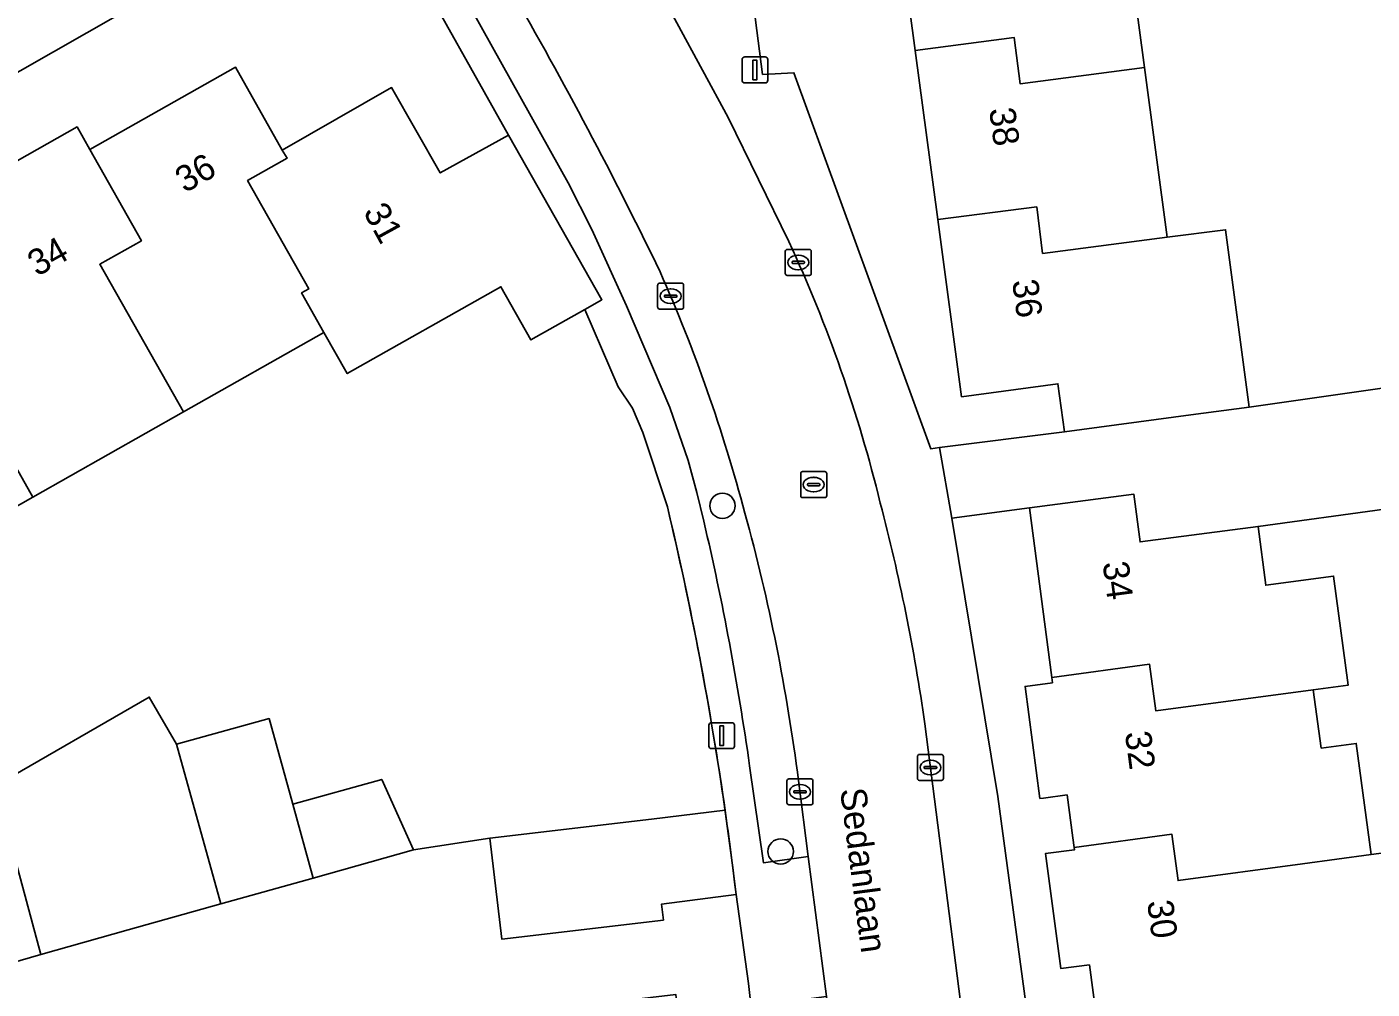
# Model space of a CAD drawing. Extents: x 158472 to 159562, y 388525 to 389606.
# Drawn here: x 159361.1 to 159413, y 389189.5 to 389226.6 of the extents above; entities that cross this region are included whole.
import ezdxf

# ---------------------------------------------------------------- set-up
doc = ezdxf.new("R2010")
doc.units = 0
for name, color, linetype in [('IMGEO_Boom', 7, 'Continuous'), ('IMGEO_Erf', 7, 'Continuous'), ('IMGEO_Kolk', 7, 'Continuous'), ('IMGEO_Lichtmast', 7, 'Continuous'), ('IMGEO_Muur', 7, 'Continuous'), ('IMGEO_Openbare_ruimte_label', 7, 'Continuous'), ('IMGEO_Pand', 7, 'Continuous'), ('IMGEO_Pand_nummerreeks', 7, 'Continuous'), ('IMGEO_Parkeervlak_open', 7, 'Continuous'), ('IMGEO_Rijbaan_lokaal_open', 7, 'Continuous'), ('IMGEO_Rioolput', 7, 'Continuous'), ('IMGEO_Voetpad_open', 7, 'Continuous')]:
    doc.layers.add(name, color=color, linetype=linetype)

msp = doc.modelspace()

# ---------------------------------------------------------------- linework, layer by layer
at = {"layer": 'IMGEO_Boom'}
for centre in [(159387.944, 389208.177), (159390.189, 389194.853)]:
    msp.add_circle(centre, 0.489, dxfattribs=at)
at = {"layer": 'IMGEO_Erf'}
for points in [[(159425.484, 389249.849), (159408.152, 389247.555), (159408.423, 389245.503), (159405.431, 389245.104), (159406.308, 389238.524), (159406.33, 389238.363), (159407.163, 389232.114), (159403.338, 389231.61), (159404.21, 389225.067), (159405.082, 389218.524), (159407.341, 389218.815), (159408.252, 389211.981), (159416.612, 389213.177)], [(159357.784, 389218.645), (159360.077, 389219.942), (159359.584, 389220.813), (159363.066, 389222.782), (159363.558, 389221.912), (159369.168, 389225.086), (159370.977, 389221.89), (159375.189, 389224.295), (159377.065, 389221.009), (159379.702, 389222.467), (159375.831, 389229.356), (159373.113, 389227.895), (159371.94, 389229.991), (159367.908, 389227.622), (159367.296, 389228.61), (159335.064, 389210.249), (159329.824, 389206.904), (159323.504, 389202.542), (159317.294, 389198.026)], [(159385.822, 389208.132), (159384.876, 389210.998), (159384.471, 389211.945), (159383.927, 389212.763), (159382.639, 389215.745), (159380.563, 389214.567), (159379.402, 389216.619), (159373.483, 389213.27), (159372.584, 389214.86), (159367.162, 389211.793), (159361.364, 389208.514), (159355.64, 389205.275)], [(159418.339, 389208.715), (159408.591, 389207.383), (159408.89, 389205.114), (159411.503, 389205.467), (159412.071, 389201.267), (159410.722, 389201.087), (159411.026, 389198.836), (159412.375, 389199.019), (159412.955, 389194.735), (159414.336, 389194.92)], [(159402.347, 389188.546), (159402.093, 389190.481), (159400.992, 389190.34), (159400.392, 389194.77), (159401.51, 389194.913), (159401.498, 389195.005), (159401.449, 389195.376), (159401.231, 389197.032), (159400.319, 389196.912), (159400.181, 389196.894), (159399.612, 389201.217), (159400.663, 389201.355), (159400.636, 389201.561), (159399.777, 389208.097), (159396.789, 389207.705), (159398.564, 389196.965), (159402.945, 389164.574)], [(159344.389, 389190.834), (159347.733, 389191.772), (159347.253, 389193.483), (159350.084, 389194.277), (159352.413, 389194.931), (159356.028, 389195.945), (159357.765, 389189.753), (159361.669, 389190.886), (159359.903, 389197.388), (159365.849, 389200.804), (159366.892, 389198.982), (159370.467, 389199.974), (159371.382, 389196.676), (159374.808, 389197.626), (159376.03, 389194.91), (159378.983, 389195.363), (159385.209, 389196.102), (159388.045, 389196.446)]]:
    msp.add_lwpolyline(points, dxfattribs=at)
msp.add_lwpolyline([(159388.16, 389242.592), (159388.672, 389237.994), (159387.801, 389237.893), (159389.491, 389224.803), (159390.7, 389224.866), (159395.972, 389210.374), (159396.315, 389210.418), (159401.125, 389211.031), (159400.879, 389212.877), (159397.162, 389212.381), (159396.25, 389219.209), (159395.379, 389225.729), (159394.506, 389232.263), (159393.622, 389238.877), (159394.009, 389238.952), (159393.262, 389244.515), (159395.799, 389245.522), (159396.831, 389245.673), (159397.041, 389244.171), (159400.703, 389244.66), (159400.465, 389246.538), (159399.515, 389246.412), (159395.898, 389245.899)], close=True, dxfattribs=at)
msp.add_arc((159259.912, 389178.126), 129.436, 8.1368, 13.40431, dxfattribs=at)
at = {"layer": 'IMGEO_Kolk'}
for p, q in [((159390.367, 389217.13), (159390.367, 389217.982)), ((159390.442, 389218.056), (159391.294, 389218.056)), ((159391.368, 389217.982), (159391.368, 389217.13)), ((159390.626, 389217.55), (159390.626, 389217.562)), ((159391.064, 389217.513), (159390.666, 389217.513)), ((159390.669, 389217.599), (159391.067, 389217.599)), ((159390.855, 389217.836), (159390.88, 389217.836)), ((159391.11, 389217.562), (159391.11, 389217.55)), ((159391.294, 389217.056), (159390.442, 389217.056)), ((159390.878, 389217.276), (159390.853, 389217.276)), ((159385.447, 389215.831), (159385.447, 389216.683)), ((159385.522, 389216.757), (159386.374, 389216.757)), ((159385.935, 389216.537), (159385.96, 389216.537)), ((159386.448, 389216.683), (159386.448, 389215.831)), ((159385.706, 389216.251), (159385.706, 389216.263)), ((159386.144, 389216.214), (159385.746, 389216.214)), ((159385.749, 389216.3), (159386.147, 389216.3)), ((159385.958, 389215.977), (159385.933, 389215.977)), ((159386.19, 389216.263), (159386.19, 389216.251)), ((159386.374, 389215.757), (159385.522, 389215.757)), ((159395.461, 389197.663), (159395.461, 389198.515)), ((159395.536, 389198.589), (159396.388, 389198.589)), ((159395.949, 389198.369), (159395.974, 389198.369)), ((159396.462, 389198.515), (159396.462, 389197.663)), ((159395.72, 389198.083), (159395.72, 389198.095)), ((159396.158, 389198.046), (159395.76, 389198.046)), ((159395.763, 389198.132), (159396.161, 389198.132)), ((159395.972, 389197.809), (159395.947, 389197.809)), ((159396.204, 389198.095), (159396.204, 389198.083)), ((159390.432, 389196.725), (159390.432, 389197.577)), ((159390.507, 389197.651), (159391.359, 389197.651)), ((159390.734, 389197.194), (159391.132, 389197.194)), ((159390.92, 389197.431), (159390.945, 389197.431)), ((159391.433, 389197.577), (159391.433, 389196.725)), ((159396.388, 389197.589), (159395.536, 389197.589)), ((159391.359, 389196.651), (159390.507, 389196.651)), ((159390.691, 389197.145), (159390.691, 389197.157)), ((159391.129, 389197.108), (159390.731, 389197.108)), ((159390.943, 389196.871), (159390.918, 389196.871)), ((159391.175, 389197.157), (159391.175, 389197.145))]:
    msp.add_line(p, q, dxfattribs=at)
for points in [[(159390.367, 389217.13), (159390.367, 389217.982)], [(159390.442, 389218.056), (159391.294, 389218.056)], [(159391.368, 389217.982), (159391.368, 389217.13)], [(159391.294, 389217.056), (159390.442, 389217.056)], [(159385.447, 389215.831), (159385.447, 389216.683)], [(159385.522, 389216.757), (159386.374, 389216.757)], [(159386.448, 389216.683), (159386.448, 389215.831)], [(159386.374, 389215.757), (159385.522, 389215.757)], [(159395.461, 389197.663), (159395.461, 389198.515)], [(159395.536, 389198.589), (159396.388, 389198.589)], [(159396.462, 389198.515), (159396.462, 389197.663)], [(159390.432, 389196.725), (159390.432, 389197.577)], [(159390.507, 389197.651), (159391.359, 389197.651)], [(159391.433, 389197.577), (159391.433, 389196.725)], [(159396.388, 389197.589), (159395.536, 389197.589)], [(159391.359, 389196.651), (159390.507, 389196.651)]]:
    msp.add_lwpolyline(points, dxfattribs=at)
for centre, radius, start, end in [((159390.444, 389217.98), 0.0765, 91.552, 178.448), ((159390.444, 389217.98), 0.0765, 91.552, 178.448), ((159391.292, 389217.98), 0.0765, 1.552, 88.448), ((159391.292, 389217.98), 0.0765, 1.552, 88.448), ((159390.666, 389217.559), 0.0403, 85.8775, 175.7526), ((159390.663, 389217.549), 0.0366, 178.938, 274.7102), ((159391.067, 389217.556), 0.043, 264.8664, 352.4533), ((159391.071, 389217.561), 0.0386, 1.7309, 96.639), ((159390.444, 389217.132), 0.0765, 181.552, 268.448), ((159390.444, 389217.132), 0.0765, 181.552, 268.448), ((159391.292, 389217.132), 0.0765, 271.552, 358.448), ((159391.292, 389217.132), 0.0765, 271.552, 358.448), ((159385.524, 389216.681), 0.0765, 91.552, 178.448), ((159385.524, 389216.681), 0.0765, 91.552, 178.448), ((159386.372, 389216.681), 0.0765, 1.552, 88.448), ((159386.372, 389216.681), 0.0765, 1.552, 88.448), ((159385.746, 389216.26), 0.0403, 85.8775, 175.7526), ((159385.743, 389216.25), 0.0366, 178.938, 274.7102), ((159386.147, 389216.257), 0.043, 264.8664, 352.4533), ((159386.151, 389216.262), 0.0386, 1.7309, 96.639), ((159385.524, 389215.833), 0.0765, 181.552, 268.448), ((159385.524, 389215.833), 0.0765, 181.552, 268.448), ((159386.372, 389215.833), 0.0765, 271.552, 358.448), ((159386.372, 389215.833), 0.0765, 271.552, 358.448), ((159395.538, 389198.513), 0.0765, 91.552, 178.448), ((159395.538, 389198.513), 0.0765, 91.552, 178.448), ((159396.386, 389198.513), 0.0765, 1.552, 88.448), ((159396.386, 389198.513), 0.0765, 1.552, 88.448), ((159395.76, 389198.092), 0.0403, 85.8775, 175.7526), ((159395.757, 389198.082), 0.0366, 178.938, 274.7102), ((159396.161, 389198.089), 0.043, 264.8664, 352.4533), ((159396.165, 389198.094), 0.0386, 1.7309, 96.639), ((159390.509, 389197.575), 0.0765, 91.552, 178.448), ((159390.509, 389197.575), 0.0765, 91.552, 178.448), ((159390.731, 389197.154), 0.0403, 85.8775, 175.7526), ((159391.136, 389197.156), 0.0386, 1.7309, 96.639), ((159391.357, 389197.575), 0.0765, 1.552, 88.448), ((159391.357, 389197.575), 0.0765, 1.552, 88.448), ((159395.538, 389197.665), 0.0765, 181.552, 268.448), ((159395.538, 389197.665), 0.0765, 181.552, 268.448), ((159396.386, 389197.665), 0.0765, 271.552, 358.448), ((159396.386, 389197.665), 0.0765, 271.552, 358.448), ((159390.509, 389196.727), 0.0765, 181.552, 268.448), ((159390.509, 389196.727), 0.0765, 181.552, 268.448), ((159390.728, 389197.144), 0.0366, 178.938, 274.7102), ((159391.132, 389197.151), 0.043, 264.8664, 352.4533), ((159391.357, 389196.727), 0.0765, 271.552, 358.448), ((159391.357, 389196.727), 0.0765, 271.552, 358.448)]:
    msp.add_arc(centre, radius, start, end, dxfattribs=at)
for centre, major_axis, ratio, start_param, end_param in [((159390.854, 389217.556), (-0.387, 0.002), 0.722429, 4.712389, 7.853982), ((159390.879, 389217.556), (-0.39, 0.002), 0.717154, 1.570796, 4.712389), ((159385.934, 389216.257), (-0.387, 0.002), 0.722429, 4.712389, 7.853982), ((159385.959, 389216.257), (-0.39, 0.002), 0.717154, 1.570796, 4.712389), ((159395.948, 389198.089), (-0.387, 0.002), 0.722429, 4.712389, 7.853982), ((159395.973, 389198.089), (-0.39, 0.002), 0.717154, 1.570796, 4.712389), ((159390.919, 389197.151), (-0.387, 0.002), 0.722429, 4.712389, 7.853982), ((159390.944, 389197.151), (-0.39, 0.002), 0.717154, 1.570796, 4.712389)]:
    msp.add_ellipse(centre, major_axis=major_axis, ratio=ratio, start_param=start_param, end_param=end_param, dxfattribs=at)
at = {"layer": 'IMGEO_Lichtmast'}
for p, q in [((159388.702, 389224.576), (159388.702, 389225.376)), ((159388.702, 389225.376), (159388.702, 389224.576)), ((159388.802, 389225.476), (159389.592, 389225.476)), ((159389.592, 389225.476), (159388.802, 389225.476)), ((159389.692, 389225.376), (159389.692, 389224.576)), ((159389.692, 389224.576), (159389.692, 389225.376)), ((159389.592, 389224.476), (159388.802, 389224.476)), ((159388.802, 389224.476), (159389.592, 389224.476)), ((159387.519, 389199.815), (159388.309, 389199.815)), ((159388.309, 389199.815), (159387.519, 389199.815)), ((159387.419, 389198.915), (159387.419, 389199.715)), ((159387.419, 389199.715), (159387.419, 389198.915)), ((159388.409, 389199.715), (159388.409, 389198.915)), ((159388.409, 389198.915), (159388.409, 389199.715)), ((159388.309, 389198.815), (159387.519, 389198.815)), ((159387.519, 389198.815), (159388.309, 389198.815))]:
    msp.add_line(p, q, dxfattribs=at)
for points in [[(159389.122, 389225.351), (159389.272, 389225.351), (159389.272, 389224.601), (159389.122, 389224.601), (159389.122, 389225.351)], [(159387.839, 389199.69), (159387.989, 389199.69), (159387.989, 389198.94), (159387.839, 389198.94), (159387.839, 389199.69)]]:
    msp.add_lwpolyline(points, dxfattribs=at)
for centre, start, end in [((159388.802, 389225.376), 90, 180), ((159388.802, 389225.376), 90, 180), ((159389.592, 389225.376), 0, 90), ((159389.592, 389225.376), 360, 90), ((159388.802, 389224.576), 180, 270), ((159388.802, 389224.576), 180, 270), ((159389.592, 389224.576), 270, 0), ((159389.592, 389224.576), 270, 0), ((159387.519, 389199.715), 90, 180), ((159387.519, 389199.715), 90, 180), ((159388.309, 389199.715), 0, 90), ((159388.309, 389199.715), 360, 90), ((159387.519, 389198.915), 180, 270), ((159387.519, 389198.915), 180, 270), ((159388.309, 389198.915), 270, 0), ((159388.309, 389198.915), 270, 0)]:
    msp.add_arc(centre, 0.1, start, end, dxfattribs=at)
at = {"layer": 'IMGEO_Muur'}
msp.add_lwpolyline([(159382.639, 389215.745), (159383.927, 389212.763), (159384.471, 389211.945), (159384.876, 389210.998), (159385.822, 389208.132)], dxfattribs=at)
msp.add_arc((159260.193, 389178.184), 129.15, 6.674, 13.40803, dxfattribs=at)
at = {"layer": 'IMGEO_Pand'}
for points in [[(159394.506, 389232.263), (159395.379, 389225.729), (159399.187, 389226.227), (159399.422, 389224.438), (159404.21, 389225.067), (159403.338, 389231.61), (159398.552, 389230.978), (159398.316, 389232.766)], [(159395.379, 389225.729), (159396.25, 389219.209), (159400.058, 389219.699), (159400.288, 389217.907), (159405.082, 389218.524), (159404.21, 389225.067), (159399.422, 389224.438), (159399.187, 389226.227)], [(159372.584, 389214.86), (159371.723, 389216.383), (159371.997, 389216.538), (159369.637, 389220.709), (159371.159, 389221.57), (159370.977, 389221.89), (159369.168, 389225.086), (159363.558, 389221.912), (159365.548, 389218.395), (159363.94, 389217.485), (159367.162, 389211.793)], [(159372.584, 389214.86), (159373.483, 389213.27), (159379.402, 389216.619), (159380.563, 389214.567), (159382.639, 389215.745), (159383.3, 389216.12), (159379.702, 389222.467), (159377.065, 389221.009), (159375.189, 389224.295), (159370.977, 389221.89), (159371.159, 389221.57), (159369.637, 389220.709), (159371.997, 389216.538), (159371.723, 389216.383)], [(159363.94, 389217.485), (159365.548, 389218.395), (159363.558, 389221.912), (159363.066, 389222.782), (159359.584, 389220.813), (159360.077, 389219.942), (159357.784, 389218.645), (159359.775, 389215.128), (159358.144, 389214.205), (159361.364, 389208.514), (159367.162, 389211.793)], [(159405.082, 389218.524), (159400.288, 389217.907), (159400.058, 389219.699), (159396.25, 389219.209), (159397.162, 389212.381), (159400.879, 389212.877), (159401.125, 389211.031), (159405.995, 389211.68), (159408.252, 389211.981), (159407.341, 389218.815)], [(159361.364, 389208.514), (159358.144, 389214.205), (159359.775, 389215.128), (159357.784, 389218.645), (159351.898, 389215.314), (159353.888, 389211.797), (159352.419, 389210.966), (159354.722, 389206.898), (159355.64, 389205.275)], [(159411.503, 389205.467), (159408.89, 389205.114), (159408.591, 389207.383), (159404.041, 389206.785), (159403.799, 389208.626), (159399.777, 389208.097), (159400.636, 389201.561), (159404.408, 389202.067), (159404.647, 389200.279), (159410.722, 389201.087), (159412.071, 389201.267)], [(159412.375, 389199.019), (159411.026, 389198.836), (159410.722, 389201.087), (159404.647, 389200.279), (159404.408, 389202.067), (159400.636, 389201.561), (159400.663, 389201.355), (159399.612, 389201.217), (159400.181, 389196.894), (159400.319, 389196.912), (159401.231, 389197.032), (159401.449, 389195.376), (159401.498, 389195.005), (159405.27, 389195.516), (159405.512, 389193.728), (159410.301, 389194.376), (159412.955, 389194.735)], [(159366.892, 389198.982), (159365.849, 389200.804), (159359.903, 389197.388), (159361.669, 389190.886), (159365.031, 389191.828), (159368.601, 389192.828)], [(159371.382, 389196.676), (159370.467, 389199.974), (159366.892, 389198.982), (159368.601, 389192.828), (159372.172, 389193.829)], [(159371.382, 389196.676), (159372.172, 389193.829), (159376.03, 389194.91), (159374.808, 389197.626)], [(159412.955, 389194.735), (159410.301, 389194.376), (159405.512, 389193.728), (159405.27, 389195.516), (159401.498, 389195.005), (159401.51, 389194.913), (159400.392, 389194.77), (159400.992, 389190.34), (159402.093, 389190.481), (159402.347, 389188.546), (159406.078, 389189.037), (159406.311, 389187.268), (159411.152, 389187.904), (159414.707, 389188.371), (159415.188, 389188.435), (159414.336, 389194.92)]]:
    msp.add_lwpolyline(points, close=True, dxfattribs=at)
msp.add_lwpolyline([(159388.045, 389196.446), (159385.209, 389196.102), (159378.983, 389195.363), (159379.445, 389191.47), (159385.671, 389192.209), (159385.598, 389192.826), (159388.467, 389193.194)], dxfattribs=at)
msp.add_arc((159255.563, 389177.601), 133.816, 6.69168, 8.0958, dxfattribs=at)
at = {"layer": 'IMGEO_Parkeervlak_open'}
for points in [[(159379.775, 389228.078), (159378.295, 389230.683), (159376.844, 389229.874), (159382.003, 389220.623), (159382.903, 389218.827), (159384.251, 389215.88), (159385.915, 389211.97), (159386.624, 389209.928), (159386.953, 389208.685), (159387.226, 389207.58)], [(159388.99, 389198.158), (159389.523, 389194.414), (159391.255, 389194.661), (159390.876, 389197.586)]]:
    msp.add_lwpolyline(points, dxfattribs=at)
for centre, radius, start, end in [((159235.275, 389144.557), 166.901, 25.79922, 30.02773), ((159328.442, 389191.896), 62.452, 14.8373, 23.89845), ((159283.502, 389183.285), 106.531, 8.02562, 13.18285), ((159316.227, 389187.988), 75.264, 7.32672, 15.33165)]:
    msp.add_arc(centre, radius, start, end, dxfattribs=at)
at = {"layer": 'IMGEO_Rijbaan_lokaal_open'}
for points in [[(159390.506, 389218.358), (159388.165, 389223.14), (159384.209, 389230.448), (159380.793, 389236.649)], [(159416.612, 389213.177), (159408.252, 389211.981), (159405.995, 389211.68), (159401.125, 389211.031), (159396.315, 389210.418), (159396.789, 389207.705), (159399.777, 389208.097), (159403.799, 389208.626), (159404.041, 389206.785), (159408.591, 389207.383), (159418.339, 389208.715)], [(159400.42, 389163.409), (159397.36, 389187.156), (159395.749, 389199.768)], [(159390.876, 389197.586), (159391.255, 389194.661), (159391.956, 389189.26), (159393.65, 389176.199), (159395.378, 389162.527)], [(159360.288, 389182.06), (159364.047, 389182.55), (159366.795, 389183), (159369.693, 389183.383), (159373.37, 389183.869), (159377.045, 389184.354), (159380.416, 389184.789), (159379.962, 389188.607), (159386.141, 389189.341), (159386.202, 389188.824), (159389.008, 389189.183), (159388.943, 389189.768), (159388.467, 389193.194), (159385.598, 389192.826), (159385.671, 389192.209), (159379.445, 389191.47), (159378.983, 389195.363), (159376.03, 389194.91), (159372.172, 389193.829), (159368.601, 389192.828), (159365.031, 389191.828), (159361.669, 389190.886), (159357.765, 389189.753)]]:
    msp.add_lwpolyline(points, dxfattribs=at)
for centre, radius, start, end in [((159235.275, 389144.557), 166.901, 25.79922, 30.02773), ((159340.572, 389195.252), 55.021, 13.6982, 24.8317), ((159328.442, 389191.896), 62.452, 14.8373, 23.89845), ((159320.383, 389188.962), 76.137, 8.15921, 14.69871), ((159316.227, 389187.988), 75.264, 7.32672, 15.33165)]:
    msp.add_arc(centre, radius, start, end, dxfattribs=at)
at = {"layer": 'IMGEO_Rioolput'}
for p, q in [((159390.961, 389208.567), (159390.961, 389209.419)), ((159391.036, 389209.493), (159391.888, 389209.493)), ((159391.449, 389209.273), (159391.474, 389209.273)), ((159391.962, 389209.419), (159391.962, 389208.567)), ((159391.22, 389208.987), (159391.22, 389208.999)), ((159391.658, 389208.95), (159391.26, 389208.95)), ((159391.263, 389209.036), (159391.661, 389209.036)), ((159391.472, 389208.713), (159391.447, 389208.713)), ((159391.704, 389208.999), (159391.704, 389208.987)), ((159391.888, 389208.493), (159391.036, 389208.493))]:
    msp.add_line(p, q, dxfattribs=at)
for points in [[(159390.961, 389208.567), (159390.961, 389209.419)], [(159391.036, 389209.493), (159391.888, 389209.493)], [(159391.962, 389209.419), (159391.962, 389208.567)], [(159391.888, 389208.493), (159391.036, 389208.493)]]:
    msp.add_lwpolyline(points, dxfattribs=at)
for centre, radius, start, end in [((159391.038, 389209.417), 0.0765, 91.552, 178.448), ((159391.038, 389209.417), 0.0765, 91.552, 178.448), ((159391.886, 389209.417), 0.0765, 1.552, 88.448), ((159391.886, 389209.417), 0.0765, 1.552, 88.448), ((159391.26, 389208.996), 0.0403, 85.8775, 175.7526), ((159391.257, 389208.986), 0.0366, 178.938, 274.7102), ((159391.661, 389208.993), 0.043, 264.8664, 352.4533), ((159391.665, 389208.998), 0.0386, 1.7309, 96.639), ((159391.038, 389208.569), 0.0765, 181.552, 268.448), ((159391.038, 389208.569), 0.0765, 181.552, 268.448), ((159391.886, 389208.569), 0.0765, 271.552, 358.448), ((159391.886, 389208.569), 0.0765, 271.552, 358.448)]:
    msp.add_arc(centre, radius, start, end, dxfattribs=at)
for centre, major_axis, ratio, start_param, end_param in [((159391.448, 389208.993), (-0.387, 0.002), 0.722429, 4.712389, 7.853982), ((159391.473, 389208.993), (-0.39, 0.002), 0.717154, 1.570796, 4.712389)]:
    msp.add_ellipse(centre, major_axis=major_axis, ratio=ratio, start_param=start_param, end_param=end_param, dxfattribs=at)
at = {"layer": 'IMGEO_Voetpad_open'}
for points in [[(159390.7, 389224.866), (159389.491, 389224.803), (159387.801, 389237.893), (159388.672, 389237.994), (159388.16, 389242.592), (159387.276, 389244.419)], [(159386.039, 389228.171), (159382.921, 389233.754), (159381.188, 389236.869), (159380.793, 389236.649), (159384.209, 389230.448), (159388.165, 389223.14), (159390.506, 389218.358)], [(159317.294, 389198.026), (159323.504, 389202.542), (159329.824, 389206.904), (159335.064, 389210.249), (159367.296, 389228.61), (159367.908, 389227.622), (159371.94, 389229.991), (159373.113, 389227.895), (159375.831, 389229.356), (159376.844, 389229.874), (159378.295, 389230.683), (159376.31, 389234.179)], [(159387.226, 389207.58), (159386.953, 389208.685), (159386.624, 389209.928), (159385.915, 389211.97), (159384.251, 389215.88), (159382.903, 389218.827), (159382.003, 389220.623), (159376.844, 389229.874), (159375.831, 389229.356), (159379.702, 389222.467), (159383.3, 389216.12), (159382.639, 389215.745), (159383.927, 389212.763), (159384.471, 389211.945), (159384.876, 389210.998), (159385.822, 389208.132)], [(159402.758, 389156.086), (159402.899, 389155.005), (159404.922, 389155.278), (159403.645, 389164.676), (159402.945, 389164.574), (159398.564, 389196.965), (159396.789, 389207.705), (159396.315, 389210.418), (159395.972, 389210.374), (159390.7, 389224.866)], [(159395.749, 389199.768), (159397.36, 389187.156), (159400.42, 389163.409)], [(159390.288, 389189.043), (159391.956, 389189.26), (159391.255, 389194.661), (159389.523, 389194.414), (159388.99, 389198.158)], [(159388.467, 389193.194), (159388.943, 389189.768), (159389.008, 389189.183), (159392.229, 389164.948), (159391.62, 389164.856), (159392.324, 389159.799), (159392.732, 389156.452), (159394.129, 389158.166), (159394.218, 389158.279), (159390.288, 389189.043)]]:
    msp.add_lwpolyline(points, dxfattribs=at)
for centre, radius, start, end in [((159340.572, 389195.252), 55.021, 13.6982, 24.8317), ((159259.912, 389178.126), 129.436, 8.1368, 13.40431), ((159320.383, 389188.962), 76.137, 8.15921, 14.69871), ((159283.502, 389183.285), 106.531, 8.02562, 13.18285), ((159255.563, 389177.601), 133.816, 6.69168, 8.0958)]:
    msp.add_arc(centre, radius, start, end, dxfattribs=at)

# ---------------------------------------------------------------- texts
at = {"layer": 'IMGEO_Openbare_ruimte_label'}
msp.add_text('Sedanlaan', height=1, rotation=277.4092, dxfattribs=at).set_placement((159392.477, 389197.241))
at = {"layer": 'IMGEO_Pand_nummerreeks'}
for s, rotation, p in [('38', 277.6099, (159398.223, 389223.467)), ('36', 29.5031, (159367.218, 389220.214)), ('31', 298.7603, (159374.077, 389219.504)), ('34', 29.5016, (159361.526, 389216.993)), ('36', 277.6099, (159399.108, 389216.846)), ('34', 277.4883, (159402.598, 389205.977)), ('32', 277.4883, (159403.457, 389199.433)), ('30', 277.4883, (159404.313, 389192.921))]:
    msp.add_text(s, height=1, rotation=rotation, dxfattribs=at).set_placement(p)

doc.saveas('drawing.dxf')
